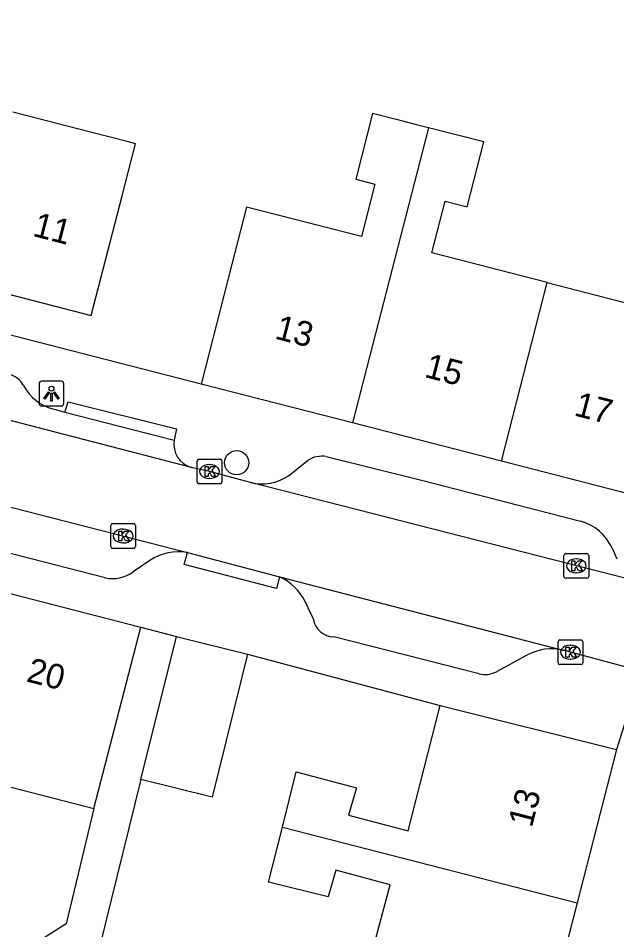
# Model space of a CAD drawing. Extents: x 158352 to 159489, y 383828 to 384597.
# Drawn here: x 159256.08 to 159280.27, y 384393.49 to 384430.36 of the extents above; entities that cross this region are included whole.
import ezdxf

# ---------------------------------------------------------------- set-up
doc = ezdxf.new("R2010")
doc.units = 0
for name, color, linetype in [('IMGEO_Boom', 7, 'Continuous'), ('IMGEO_Kolk', 7, 'Continuous'), ('IMGEO_Lichtpunt', 7, 'Continuous'), ('IMGEO_Muur', 7, 'Continuous'), ('IMGEO_Pand', 7, 'Continuous'), ('IMGEO_Pand_nummerreeks', 7, 'Continuous'), ('IMGEO_Rijbaan_lokaal_open', 7, 'Continuous'), ('IMGEO_Voetpad_open', 7, 'Continuous')]:
    doc.layers.add(name, color=color, linetype=linetype)

msp = doc.modelspace()

# ---------------------------------------------------------------- linework, layer by layer
at = {"layer": 'IMGEO_Boom'}
msp.add_circle((159264.906, 384412.381), 0.489, dxfattribs=at)
at = {"layer": 'IMGEO_Kolk'}
for p, q in [((159263.31, 384411.601), (159263.31, 384412.453)), ((159263.385, 384412.527), (159264.237, 384412.527)), ((159264.311, 384412.453), (159264.311, 384411.601)), ((159263.798, 384412.307), (159263.823, 384412.307)), ((159263.821, 384411.747), (159263.796, 384411.747)), ((159264.237, 384411.527), (159263.385, 384411.527)), ((159259.895, 384409.918), (159260.747, 384409.918)), ((159259.82, 384408.992), (159259.82, 384409.844)), ((159260.308, 384409.698), (159260.333, 384409.698)), ((159260.821, 384409.844), (159260.821, 384408.992)), ((159260.331, 384409.138), (159260.306, 384409.138)), ((159260.747, 384408.918), (159259.895, 384408.918)), ((159278.138, 384407.784), (159278.138, 384408.636)), ((159278.213, 384408.71), (159279.065, 384408.71)), ((159278.626, 384408.49), (159278.651, 384408.49)), ((159279.139, 384408.636), (159279.139, 384407.784)), ((159279.065, 384407.71), (159278.213, 384407.71)), ((159278.649, 384407.93), (159278.624, 384407.93)), ((159277.898, 384404.291), (159277.898, 384405.143)), ((159277.973, 384405.217), (159278.825, 384405.217)), ((159278.899, 384405.143), (159278.899, 384404.291)), ((159278.386, 384404.997), (159278.411, 384404.997)), ((159278.409, 384404.437), (159278.384, 384404.437)), ((159278.825, 384404.217), (159277.973, 384404.217))]:
    msp.add_line(p, q, dxfattribs=at)
for points in [[(159263.31, 384411.601), (159263.31, 384412.453)], [(159263.385, 384412.527), (159264.237, 384412.527)], [(159264.311, 384412.453), (159264.311, 384411.601)], [(159263.631, 384412.227), (159263.754, 384412.227), (159263.754, 384412.076), (159263.884, 384412.227), (159264.048, 384412.227), (159263.902, 384412.076), (159264.055, 384411.827), (159263.903, 384411.827), (159263.818, 384411.991), (159263.754, 384411.924), (159263.754, 384411.827), (159263.631, 384411.827), (159263.631, 384412.227)], [(159264.237, 384411.527), (159263.385, 384411.527)], [(159259.895, 384409.918), (159260.747, 384409.918)], [(159259.82, 384408.992), (159259.82, 384409.844)], [(159260.141, 384409.618), (159260.264, 384409.618), (159260.264, 384409.467), (159260.394, 384409.618), (159260.558, 384409.618), (159260.412, 384409.467), (159260.565, 384409.218), (159260.413, 384409.218), (159260.328, 384409.382), (159260.264, 384409.315), (159260.264, 384409.218), (159260.141, 384409.218), (159260.141, 384409.618)], [(159260.821, 384409.844), (159260.821, 384408.992)], [(159260.747, 384408.918), (159259.895, 384408.918)], [(159278.138, 384407.784), (159278.138, 384408.636)], [(159278.213, 384408.71), (159279.065, 384408.71)], [(159278.459, 384408.41), (159278.582, 384408.41), (159278.582, 384408.259), (159278.712, 384408.41), (159278.876, 384408.41), (159278.73, 384408.259), (159278.883, 384408.01), (159278.731, 384408.01), (159278.646, 384408.174), (159278.582, 384408.107), (159278.582, 384408.01), (159278.459, 384408.01), (159278.459, 384408.41)], [(159279.139, 384408.636), (159279.139, 384407.784)], [(159279.065, 384407.71), (159278.213, 384407.71)], [(159277.898, 384404.291), (159277.898, 384405.143)], [(159277.973, 384405.217), (159278.825, 384405.217)], [(159278.899, 384405.143), (159278.899, 384404.291)], [(159278.219, 384404.917), (159278.342, 384404.917), (159278.342, 384404.766), (159278.472, 384404.917), (159278.636, 384404.917), (159278.49, 384404.766), (159278.643, 384404.517), (159278.491, 384404.517), (159278.406, 384404.681), (159278.342, 384404.614), (159278.342, 384404.517), (159278.219, 384404.517), (159278.219, 384404.917)], [(159278.825, 384404.217), (159277.973, 384404.217)]]:
    msp.add_lwpolyline(points, dxfattribs=at)
for centre, start, end in [((159263.387, 384412.451), 91.552, 178.448), ((159263.387, 384412.451), 91.552, 178.448), ((159264.235, 384412.451), 1.552, 88.448), ((159264.235, 384412.451), 1.552, 88.448), ((159263.387, 384411.603), 181.552, 268.448), ((159263.387, 384411.603), 181.552, 268.448), ((159264.235, 384411.603), 271.552, 358.448), ((159264.235, 384411.603), 271.552, 358.448), ((159259.897, 384409.842), 91.552, 178.448), ((159259.897, 384409.842), 91.552, 178.448), ((159260.745, 384409.842), 1.552, 88.448), ((159260.745, 384409.842), 1.552, 88.448), ((159259.897, 384408.994), 181.552, 268.448), ((159259.897, 384408.994), 181.552, 268.448), ((159260.745, 384408.994), 271.552, 358.448), ((159260.745, 384408.994), 271.552, 358.448), ((159278.215, 384408.634), 91.552, 178.448), ((159278.215, 384408.634), 91.552, 178.448), ((159279.063, 384408.634), 1.552, 88.448), ((159279.063, 384408.634), 1.552, 88.448), ((159278.215, 384407.786), 181.552, 268.448), ((159278.215, 384407.786), 181.552, 268.448), ((159279.063, 384407.786), 271.552, 358.448), ((159279.063, 384407.786), 271.552, 358.448), ((159277.975, 384405.141), 91.552, 178.448), ((159277.975, 384405.141), 91.552, 178.448), ((159278.823, 384405.141), 1.552, 88.448), ((159278.823, 384405.141), 1.552, 88.448), ((159277.975, 384404.293), 181.552, 268.448), ((159277.975, 384404.293), 181.552, 268.448), ((159278.823, 384404.293), 271.552, 358.448), ((159278.823, 384404.293), 271.552, 358.448)]:
    msp.add_arc(centre, 0.0765, start, end, dxfattribs=at)
for centre, major_axis, ratio, start_param, end_param in [((159263.797, 384412.027), (-0.387, 0.002), 0.722429, 4.712389, 7.853982), ((159263.822, 384412.027), (-0.39, 0.002), 0.717154, 1.570796, 4.712389), ((159260.307, 384409.418), (-0.387, 0.002), 0.722429, 4.712389, 7.853982), ((159260.332, 384409.418), (-0.39, 0.002), 0.717154, 1.570796, 4.712389), ((159278.625, 384408.21), (-0.387, 0.002), 0.722429, 4.712389, 7.853982), ((159278.65, 384408.21), (-0.39, 0.002), 0.717154, 1.570796, 4.712389), ((159278.385, 384404.717), (-0.387, 0.002), 0.722429, 4.712389, 7.853982), ((159278.41, 384404.717), (-0.39, 0.002), 0.717154, 1.570796, 4.712389)]:
    msp.add_ellipse(centre, major_axis=major_axis, ratio=ratio, start_param=start_param, end_param=end_param, dxfattribs=at)
at = {"layer": 'IMGEO_Lichtpunt'}
for p, q in [((159256.924, 384415.581), (159256.924, 384414.774)), ((159256.924, 384415.581), (159256.924, 384414.774)), ((159257.826, 384415.676), (159257.018, 384415.676)), ((159257.826, 384415.676), (159257.018, 384415.676)), ((159257.92, 384414.774), (159257.92, 384415.581)), ((159257.92, 384414.774), (159257.92, 384415.581)), ((159257.018, 384414.68), (159257.826, 384414.68)), ((159257.018, 384414.68), (159257.826, 384414.68))]:
    msp.add_line(p, q, dxfattribs=at)
for points in [[(159257.298, 384415.245), (159257.337, 384415.217), (159257.149, 384414.955), (159257.111, 384414.982), (159257.298, 384415.245)], [(159257.4, 384415.197), (159257.447, 384415.197), (159257.447, 384414.875), (159257.4, 384414.875), (159257.4, 384415.197)], [(159257.51, 384415.217), (159257.548, 384415.244), (159257.735, 384414.982), (159257.696, 384414.954), (159257.51, 384415.217)]]:
    msp.add_lwpolyline(points, dxfattribs=at)
msp.add_circle((159257.423, 384415.379), 0.0994, dxfattribs=at)
for centre, start, end in [((159257.018, 384415.581), 90, 180), ((159257.018, 384415.581), 90, 180), ((159257.826, 384415.581), 0, 90), ((159257.826, 384415.581), 0, 90), ((159257.018, 384414.774), 180, 270), ((159257.018, 384414.774), 180, 270), ((159257.826, 384414.774), 270, 0), ((159257.826, 384414.774), 270, 360)]:
    msp.add_arc(centre, 0.0946, start, end, dxfattribs=at)
at = {"layer": 'IMGEO_Muur'}
msp.add_lwpolyline([(159265.353, 384404.639), (159273.129, 384402.557)], dxfattribs=at)
at = {"layer": 'IMGEO_Pand'}
for points in [[(159254.069, 384419.623), (159259.023, 384418.339), (159260.278, 384423.18), (159260.823, 384425.284), (159260.477, 384425.373), (159259.002, 384425.755), (159255.867, 384426.568)], [(159272.667, 384425.928), (159272.181, 384426.053), (159271.682, 384426.181), (159270.405, 384426.51), (159269.72, 384423.846), (159270.498, 384423.646), (159269.954, 384421.526), (159265.309, 384422.719), (159264.715, 384420.407), (159263.47, 384415.564)], [(159272.667, 384425.928), (159269.597, 384413.989)], [(159277.464, 384419.668), (159272.801, 384420.866), (159273.339, 384422.96), (159274.22, 384422.733), (159274.894, 384425.356), (159272.667, 384425.928)], [(159277.464, 384419.668), (159281.995, 384418.503), (159282.538, 384420.617), (159281.613, 384420.854), (159282.296, 384423.514), (159284.702, 384422.896)], [(159275.607, 384412.445), (159277.464, 384419.668)], [(159269.597, 384413.989), (159263.47, 384415.564)], [(159275.607, 384412.445), (159269.597, 384413.989)], [(159281.617, 384410.9), (159275.607, 384412.445)], [(159254.855, 384407.323), (159261.029, 384405.73)], [(159259.137, 384398.395), (159259.78, 384400.889), (159261.029, 384405.73)], [(159261.036, 384399.57), (159262.471, 384405.354)], [(159262.471, 384405.354), (159265.353, 384404.639)], [(159265.353, 384404.639), (159263.917, 384398.855), (159261.036, 384399.57)], [(159266.759, 384397.645), (159267.319, 384399.876), (159269.758, 384399.231), (159269.431, 384398.121), (159271.84, 384397.496), (159273.129, 384402.557)], [(159273.129, 384402.557), (159280.258, 384400.781)], [(159280.258, 384400.781), (159278.666, 384394.58)], [(159251.721, 384395.176), (159254.207, 384394.535), (159254.905, 384397.243), (159254.035, 384397.468), (159254.577, 384399.572), (159259.137, 384398.395)], [(159269.832, 384390.523), (159271.115, 384395.306), (159268.915, 384395.902), (159268.608, 384394.822), (159266.199, 384395.417), (159266.759, 384397.645)], [(159266.759, 384397.645), (159278.666, 384394.58)], [(159278.666, 384394.58), (159276.871, 384387.588), (159276.52, 384386.222)]]:
    msp.add_lwpolyline(points, dxfattribs=at)
at = {"layer": 'IMGEO_Rijbaan_lokaal_open'}
for points in [[(159263.077, 384412.193), (159241.918, 384417.675)], [(159238.507, 384415.017), (159262.928, 384408.745)], [(159265.464, 384411.586), (159263.811, 384412.027), (159263.322, 384412.137), (159263.128, 384412.18), (159263.077, 384412.193)], [(159281.396, 384407.509), (159265.464, 384411.586)], [(159262.928, 384408.745), (159266.639, 384407.772)], [(159266.639, 384407.772), (159278.143, 384404.789)], [(159281.254, 384403.946), (159278.399, 384404.717), (159278.172, 384404.782), (159278.143, 384404.789)]]:
    msp.add_lwpolyline(points, dxfattribs=at)
at = {"layer": 'IMGEO_Voetpad_open'}
for points in [[(159263.47, 384415.564), (159205.922, 384430.361)], [(159257.963, 384414.421), (159258.096, 384414.844), (159262.472, 384413.748), (159262.385, 384413.291)], [(159257.526, 384414.544), (159257.963, 384414.421)], [(159257.963, 384414.421), (159262.385, 384413.291)], [(159259.587, 384407.721), (159239.58, 384412.866), (159238.69, 384413.461), (159238.358, 384414.286)], [(159266.998, 384411.855), (159267.793, 384412.484)], [(159268.531, 384412.635), (159272.429, 384411.657), (159278.804, 384410.019)], [(159280.085, 384408.923), (159280.272, 384408.491)], [(159261.401, 384408.424), (159260.729, 384407.965)], [(159266.639, 384407.772), (159266.516, 384407.3), (159262.793, 384408.264), (159262.928, 384408.745)], [(159268.008, 384406.048), (159267.689, 384406.746)], [(159261.029, 384405.73), (159262.471, 384405.354)], [(159274.709, 384403.845), (159268.835, 384405.338)], [(159265.353, 384404.639), (159273.129, 384402.557)], [(159276.637, 384404.596), (159275.432, 384403.943)], [(159281.254, 384403.946), (159280.258, 384400.781)], [(159261.036, 384399.57), (159259.354, 384392.738), (159254.182, 384388.868), (159262.98, 384381.439)], [(159259.137, 384398.395), (159258.017, 384393.726), (159246.705, 384386.545), (159245.146, 384385.418), (159242.771, 384386.113), (159241.817, 384382.855), (159235.829, 384384.25), (159232.508, 384385.023), (159223.383, 384387.633), (159223.484, 384387.988), (159220.542, 384388.685)]]:
    msp.add_lwpolyline(points, dxfattribs=at)
for centre, radius, start, end in [((159255.48, 384415.045), 0.935, 29.5416, 77.3241), ((159257.995, 384416.416), 1.929, 208.1309, 255.9456), ((159263.347, 384413.13), 0.976, 170.532, 253.9093), ((159268.367, 384411.559), 1.088, 81.315, 121.8121), ((159265.931, 384413.432), 1.904, 255.8097, 304.0826), ((159278.303, 384408.137), 1.947, 23.7982, 75.1024), ((159262.55, 384406.751), 2.03, 79.2678, 124.4755), ((159259.864, 384409.217), 1.521, 259.4933, 304.6277), ((159265.712, 384405.773), 2.203, 26.2011, 65.1236), ((159268.859, 384406.203), 0.865, 190.2978, 268.4084), ((159277.635, 384402.779), 2.073, 75.8226, 118.7832), ((159274.955, 384404.746), 0.934, 254.716, 300.7224)]:
    msp.add_arc(centre, radius, start, end, dxfattribs=at)

# ---------------------------------------------------------------- texts
at = {"layer": 'IMGEO_Pand_nummerreeks'}
for s, rotation, p in [('11', 345.4698, (159256.623, 384421.564)), ('13', 345.5844, (159266.409, 384417.41)), ('15', 345.5844, (159272.458, 384415.856)), ('17', 345.5871, (159278.508, 384414.301)), ('20', 345.5352, (159256.369, 384403.545)), ('13', 75.6004, (159276.838, 384397.595))]:
    msp.add_text(s, height=1, rotation=rotation, dxfattribs=at).set_placement(p)

doc.saveas('drawing.dxf')
